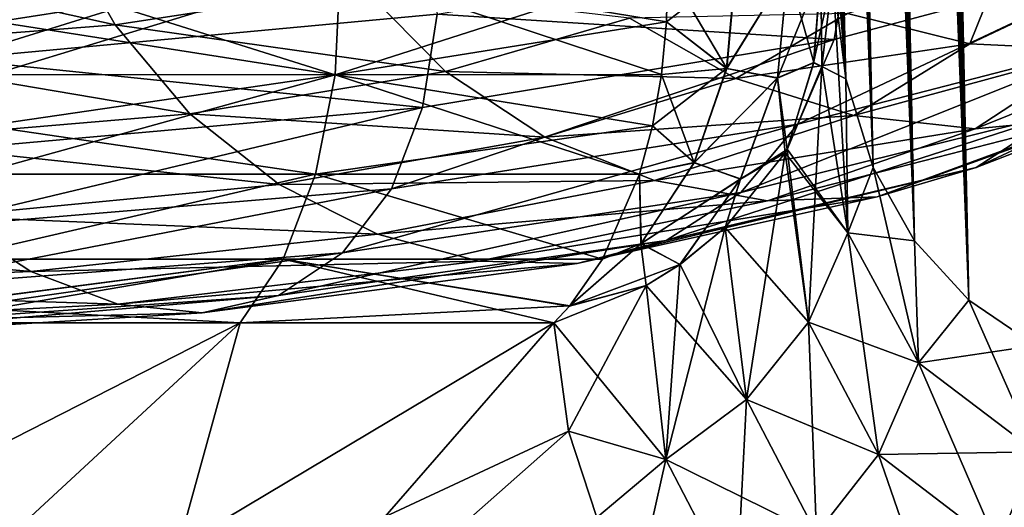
# Model space of a CAD drawing. Header units: metres. Extents: x -80 to 80, y -455 to 95.
# Tile 393 of 656: x 10.8 to 15.94, y -126.68 to -124.13. Entities that reach past the tile are written whole.
import ezdxf

# ---------------------------------------------------------------- set-up
doc = ezdxf.new("R2010")
doc.units = ezdxf.units.M
doc.layers.add('solid_501010_k_01_02', color=7, linetype='CONTINUOUS')

msp = doc.modelspace()

# ---------------------------------------------------------------- linework, layer by layer
at = {"layer": 'solid_501010_k_01_02'}
for points in [[(16.98963, -126.098785, 276.107574), (15.967918, -91.754051, 275.473877), (15.852737, -91.908371, 275.721191)], [(16.989529, -126.09877, 253.892212), (15.853196, -91.9077, 254.279831), (15.968407, -91.753403, 254.527145)], [(16.98963, -126.098785, 276.107574), (15.852737, -91.908371, 275.721191), (15.734756, -92.112068, 275.988495)], [(16.516302, -125.999146, 252.867722), (15.735222, -92.111176, 254.012589), (15.853196, -91.9077, 254.279831)], [(16.989529, -126.09877, 253.892212), (16.516302, -125.999146, 252.867722), (15.853196, -91.9077, 254.279831)], [(16.98963, -126.098785, 276.107574), (15.734756, -92.112068, 275.988495), (15.613559, -92.377159, 276.280121)], [(16.516302, -125.999146, 252.867722), (15.613951, -92.376167, 253.720871), (15.735222, -92.111176, 254.012589)], [(16.516348, -125.999161, 277.132172), (15.613559, -92.377159, 276.280121), (15.488935, -92.719345, 276.601105)], [(16.516302, -125.999146, 252.867722), (15.48922, -92.71846, 253.399643), (15.613951, -92.376167, 253.720871)], [(16.516348, -125.999161, 277.132172), (16.98963, -126.098785, 276.107574), (15.613559, -92.377159, 276.280121)], [(16.516348, -125.999161, 277.132172), (15.488935, -92.719345, 276.601105), (15.361223, -93.160194, 276.957062)], [(16.10437, -125.831924, 251.81134), (15.361366, -93.159622, 253.04335), (15.48922, -92.71846, 253.399643)], [(16.516302, -125.999146, 252.867722), (16.10437, -125.831924, 251.81134), (15.48922, -92.71846, 253.399643)], [(16.516348, -125.999161, 277.132172), (15.361223, -93.160194, 276.957062), (15.296601, -93.424896, 277.149628)], [(16.10437, -125.831924, 251.81134), (15.296672, -93.424629, 252.850601), (15.361366, -93.159622, 253.04335)], [(16.516348, -125.999161, 277.132172), (15.296601, -93.424896, 277.149628), (15.231833, -93.724052, 277.35257)], [(16.10437, -125.831924, 251.81134), (15.23184, -93.723999, 252.647461), (15.296672, -93.424629, 252.850601)], [(16.10437, -125.831924, 251.81134), (15.167321, -94.061356, 252.433853), (15.23184, -93.723999, 252.647461)], [(16.516348, -125.999161, 277.132172), (15.231833, -93.724052, 277.35257), (15.167328, -94.061356, 277.566132)], [(16.104378, -125.831924, 278.188629), (15.167328, -94.061356, 277.566132), (15.10352, -94.440178, 277.790497)], [(16.10437, -125.831924, 251.81134), (15.103535, -94.440117, 252.209549), (15.167321, -94.061356, 252.433853)], [(16.104378, -125.831924, 278.188629), (16.516348, -125.999161, 277.132172), (15.167328, -94.061356, 277.566132)], [(16.104378, -125.831924, 278.188629), (15.10352, -94.440178, 277.790497), (15.040889, -94.864288, 278.025848)], [(15.75559, -125.595337, 250.724228), (15.040908, -94.864159, 251.974228), (15.103535, -94.440117, 252.209549)], [(16.10437, -125.831924, 251.81134), (15.75559, -125.595337, 250.724228), (15.103535, -94.440117, 252.209549)], [(16.104378, -125.831924, 278.188629), (15.040889, -94.864288, 278.025848), (14.97996, -95.339294, 278.2724)], [(15.75559, -125.595337, 250.724228), (14.979994, -95.338982, 251.727737), (15.040908, -94.864159, 251.974228)], [(15.75559, -125.595337, 250.724228), (14.921338, -95.86937, 251.46991), (14.979994, -95.338982, 251.727737)], [(16.104378, -125.831924, 278.188629), (14.97996, -95.339294, 278.2724), (14.940557, -95.686577, 278.443085)], [(16.104378, -125.831924, 278.188629), (14.940557, -95.686577, 278.443085), (14.902303, -96.059784, 278.618896)], [(15.75559, -125.595337, 250.724228), (14.865513, -96.460167, 251.200623), (14.921338, -95.86937, 251.46991)], [(15.755582, -125.595329, 279.275818), (14.902303, -96.059784, 278.618896), (14.865417, -96.461212, 278.799835)], [(15.755582, -125.595329, 279.275818), (16.104378, -125.831924, 278.188629), (14.902303, -96.059784, 278.618896)], [(15.755582, -125.595329, 279.275818), (14.865417, -96.461212, 278.799835), (14.83008, -96.892357, 278.985931)], [(15.472297, -125.286964, 249.607697), (14.830193, -96.890953, 251.014679), (14.865513, -96.460167, 251.200623)], [(15.75559, -125.595337, 250.724228), (15.472297, -125.286964, 249.607697), (14.865513, -96.460167, 251.200623)], [(15.755582, -125.595329, 279.275818), (14.83008, -96.892357, 278.985931), (14.796505, -97.355286, 279.177124)], [(15.472297, -125.286964, 249.607697), (14.796632, -97.353439, 250.823608), (14.830193, -96.890953, 251.014679)], [(15.755582, -125.595329, 279.275818), (14.796505, -97.355286, 279.177124), (14.764911, -97.852371, 279.373474)], [(15.472297, -125.286964, 249.607697), (14.76505, -97.850006, 250.627441), (14.796632, -97.353439, 250.823608)], [(15.755582, -125.595329, 279.275818), (14.764911, -97.852371, 279.373474), (14.735506, -98.38533, 279.57486)], [(15.472297, -125.286964, 249.607697), (14.735657, -98.382339, 250.426224), (14.76505, -97.850006, 250.627441)], [(15.755582, -125.595329, 279.275818), (14.735506, -98.38533, 279.57486), (14.708561, -98.957596, 279.781281)], [(15.472297, -125.286964, 249.607697), (14.70872, -98.953857, 250.220047), (14.735657, -98.382339, 250.426224)], [(15.472289, -125.286957, 280.392334), (14.708561, -98.957596, 279.781281), (14.684273, -99.570488, 279.992584)], [(15.472297, -125.286964, 249.607697), (14.684437, -99.565895, 250.008957), (14.70872, -98.953857, 250.220047)], [(15.472289, -125.286957, 280.392334), (15.755582, -125.595329, 279.275818), (14.708561, -98.957596, 279.781281)], [(15.472289, -125.286957, 280.392334), (14.684273, -99.570488, 279.992584), (14.668023, -100.060135, 280.154114)], [(15.257281, -124.903725, 248.463303), (14.668184, -100.054878, 249.84758), (14.684437, -99.565895, 250.008957)], [(15.472297, -125.286964, 249.607697), (15.257281, -124.903725, 248.463303), (14.684437, -99.565895, 250.008957)], [(15.472289, -125.286957, 280.392334), (14.668023, -100.060135, 280.154114), (14.653474, -100.574478, 280.318359)], [(15.257281, -124.903725, 248.463303), (14.653626, -100.568542, 249.683502), (14.668184, -100.054878, 249.84758)], [(15.472289, -125.286957, 280.392334), (14.653474, -100.574478, 280.318359), (14.640862, -101.11747, 280.484955)], [(15.257281, -124.903725, 248.463303), (14.641005, -101.11071, 249.517075), (14.653626, -100.568542, 249.683502)], [(15.472289, -125.286957, 280.392334), (14.640862, -101.11747, 280.484955), (14.630261, -101.689819, 280.653961)], [(15.257281, -124.903725, 248.463303), (14.63039, -101.681931, 249.348343), (14.641005, -101.11071, 249.517075)], [(15.472289, -125.286957, 280.392334), (14.630261, -101.689819, 280.653961), (14.62325, -102.168571, 280.790833)], [(15.257281, -124.903725, 248.463303), (14.623363, -102.159645, 249.21167), (14.63039, -101.681931, 249.348343)], [(15.472289, -125.286957, 280.392334), (14.62325, -102.168571, 280.790833), (14.617708, -102.668633, 280.928925)], [(15.257281, -124.903725, 248.463303), (14.617803, -102.658737, 249.073776), (14.623363, -102.159645, 249.21167)], [(15.472289, -125.286957, 280.392334), (14.617708, -102.668633, 280.928925), (14.613702, -103.191467, 281.068207)], [(15.257281, -124.903725, 248.463303), (14.613769, -103.180763, 248.934616), (14.617803, -102.658737, 249.073776)], [(15.257281, -124.903725, 248.463303), (14.611195, -103.724228, 248.793945), (14.613769, -103.180763, 248.934616)], [(15.257277, -124.903709, 281.536713), (14.613702, -103.191467, 281.068207), (14.611159, -103.735687, 281.208954)], [(15.257277, -124.903709, 281.536713), (15.472289, -125.286957, 280.392334), (14.613702, -103.191467, 281.068207)], [(15.257277, -124.903709, 281.536713), (14.611159, -103.735687, 281.208954), (14.610237, -104.3022, 281.350403)], [(15.113779, -124.441849, 247.292969), (14.610238, -104.290154, 248.652542), (14.611195, -103.724228, 248.793945)], [(15.257281, -124.903725, 248.463303), (15.113779, -124.441849, 247.292969), (14.611195, -103.724228, 248.793945)], [(15.257277, -124.903709, 281.536713), (14.610237, -104.3022, 281.350403), (14.610815, -104.792107, 281.46817)], [(15.113779, -124.441849, 247.292969), (14.610787, -104.7798, 248.53476), (14.610238, -104.290154, 248.652542)], [(15.113779, -124.441849, 247.292969), (14.61252, -105.286835, 248.416489), (14.610787, -104.7798, 248.53476)], [(15.257277, -124.903709, 281.536713), (14.610815, -104.792107, 281.46817), (14.612574, -105.299118, 281.586365)], [(15.113779, -124.441849, 247.292969), (14.615418, -105.810478, 248.297775), (14.61252, -105.286835, 248.416489)], [(15.257277, -124.903709, 281.536713), (14.612574, -105.299118, 281.586365), (14.615498, -105.822517, 281.704926)], [(15.113779, -124.441849, 247.292969), (14.619538, -106.349159, 248.179596), (14.615418, -105.810478, 248.297775)], [(15.257277, -124.903709, 281.536713), (14.615498, -105.822517, 281.704926), (14.61964, -106.360847, 281.822906)], [(15.113779, -124.441849, 247.292969), (14.624912, -106.901291, 248.062927), (14.619538, -106.349159, 248.179596)], [(15.257277, -124.903709, 281.536713), (14.61964, -106.360847, 281.822906), (14.625033, -106.912643, 281.939423)], [(15.113779, -124.441849, 247.292969), (14.631512, -107.46727, 247.947662), (14.624912, -106.901291, 248.062927)], [(15.257277, -124.903709, 281.536713), (14.625033, -106.912643, 281.939423), (14.63165, -107.478302, 282.054565)], [(15.113779, -124.441849, 247.292969), (14.639284, -108.048004, 247.833237), (14.631512, -107.46727, 247.947662)], [(15.257277, -124.903709, 281.536713), (14.63165, -107.478302, 282.054565), (14.639436, -108.05867, 282.168823)], [(15.113779, -124.441849, 247.292969), (14.648221, -108.641724, 247.720474), (14.639284, -108.048004, 247.833237)], [(15.257277, -124.903709, 281.536713), (14.639436, -108.05867, 282.168823), (14.648384, -108.652008, 282.281433)], [(15.113779, -124.441849, 247.292969), (14.658298, -109.246628, 247.610199), (14.648221, -108.641724, 247.720474)], [(15.257277, -124.903709, 281.536713), (14.648384, -108.652008, 282.281433), (14.658471, -109.256546, 282.391571)], [(15.113779, -124.441849, 247.292969), (14.669471, -109.86219, 247.50264), (14.658298, -109.246628, 247.610199)], [(15.113777, -124.441833, 282.707062), (14.658471, -109.256546, 282.391571), (14.669652, -109.871803, 282.499023)], [(15.113777, -124.441833, 282.707062), (15.257277, -124.903709, 281.536713), (14.658471, -109.256546, 282.391571)], [(15.113779, -124.441849, 247.292969), (15.04544, -123.896843, 246.098984), (14.669471, -109.86219, 247.50264)], [(15.113777, -124.441833, 282.707062), (14.669652, -109.871803, 282.499023), (14.681879, -110.499184, 282.60437)], [(15.113777, -124.441833, 282.707062), (14.681879, -110.499184, 282.60437), (14.695115, -111.137573, 282.707184)], [(15.113777, -124.441833, 282.707062), (14.695115, -111.137573, 282.707184), (14.707227, -111.692612, 282.792786)], [(15.113777, -124.441833, 282.707062), (14.707227, -111.692612, 282.792786), (14.720012, -112.254295, 282.875824)], [(15.113777, -124.441833, 282.707062), (14.720012, -112.254295, 282.875824), (14.733452, -112.823898, 282.956726)], [(15.113777, -124.441833, 282.707062), (14.733452, -112.823898, 282.956726), (14.747511, -113.40094, 283.035339)], [(15.113777, -124.441833, 282.707062), (14.747511, -113.40094, 283.035339), (14.762144, -113.984383, 283.11142)], [(15.113777, -124.441833, 282.707062), (14.762144, -113.984383, 283.11142), (14.777302, -114.573204, 283.18457)], [(15.113777, -124.441833, 282.707062), (14.777302, -114.573204, 283.18457), (14.792942, -115.166847, 283.254669)], [(15.113777, -124.441833, 282.707062), (14.792942, -115.166847, 283.254669), (14.809068, -115.766808, 283.322052)], [(15.113777, -124.441833, 282.707062), (14.809068, -115.766808, 283.322052), (14.825633, -116.372375, 283.386597)], [(15.113777, -124.441833, 282.707062), (14.825633, -116.372375, 283.386597), (14.842587, -116.982506, 283.448059)], [(15.113777, -124.441833, 282.707062), (14.842587, -116.982506, 283.448059), (14.859877, -117.59613, 283.506226)], [(15.113777, -124.441833, 282.707062), (14.859877, -117.59613, 283.506226), (14.877467, -118.21299, 283.560974)], [(15.113777, -124.441833, 282.707062), (14.877467, -118.21299, 283.560974), (14.89537, -118.834404, 283.612579)], [(15.113777, -124.441833, 282.707062), (14.89537, -118.834404, 283.612579), (14.91354, -119.459564, 283.66095)], [(15.113777, -124.441833, 282.707062), (14.91354, -119.459564, 283.66095), (14.929621, -120.008911, 283.70047)], [(15.113777, -124.441833, 282.707062), (14.929621, -120.008911, 283.70047), (14.945839, -120.559761, 283.737274)], [(15.113777, -124.441833, 282.707062), (14.945839, -120.559761, 283.737274), (14.96217, -121.111664, 283.771271)], [(15.113777, -124.441833, 282.707062), (14.96217, -121.111664, 283.771271), (14.978618, -121.665199, 283.802582)], [(15.113777, -124.441833, 282.707062), (14.978618, -121.665199, 283.802582), (14.995177, -122.22049, 283.831207)], [(15.113777, -124.441833, 282.707062), (14.995177, -122.22049, 283.831207), (15.011838, -122.777519, 283.857147)], [(15.113777, -124.441833, 282.707062), (15.011838, -122.777519, 283.857147), (15.028594, -123.336311, 283.880432)], [(15.113777, -124.441833, 282.707062), (15.028594, -123.336311, 283.880432), (15.04544, -123.896843, 283.901031)], [(10.384561, -123.808372, 1113.246704), (12.904208, -123.573044, 1115.281372), (10.45209, -124.338379, 1113.395508)], [(12.904208, -123.573044, 1115.281372), (12.981009, -124.104416, 1115.442871), (10.45209, -124.338379, 1113.395508)], [(11.300202, -124.160309, 1121.116577), (11.001236, -123.63607, 1121.160889), (9.431281, -123.746735, 1119.343262)], [(11.300202, -124.160309, 1121.116577), (12.589989, -123.960587, 1123.210571), (11.001236, -123.63607, 1121.160889)], [(12.981009, -124.104416, 1115.442871), (15.138708, -123.736511, 1117.869629), (15.053718, -124.236046, 1118.088867)], [(15.138708, -123.736511, 1117.869629), (16.771923, -123.777534, 1120.809082), (15.053718, -124.236046, 1118.088867)], [(9.687583, -124.283905, 1119.254761), (11.300202, -124.160309, 1121.116577), (9.431281, -123.746735, 1119.343262)], [(16.771923, -123.777534, 1120.809082), (16.560328, -124.238777, 1121.102173), (14.863799, -124.677231, 1118.412476)], [(15.053718, -124.236046, 1118.088867), (16.771923, -123.777534, 1120.809082), (14.863799, -124.677231, 1118.412476)], [(10.662321, -124.419449, 287.497955), (12.44829, -124.419724, 286.561066), (12.474264, -123.864563, 286.606049)], [(10.681751, -124.143768, 287.53894), (10.662321, -124.419449, 287.497955), (12.474264, -123.864563, 286.606049)], [(12.44829, -124.419724, 243.438934), (10.681751, -124.143768, 242.461044), (10.68349, -123.864563, 242.454666)], [(10.681751, -124.143768, 287.53894), (12.474264, -123.864563, 286.606049), (10.683491, -123.864563, 287.545319)], [(12.44829, -124.419724, 243.438934), (10.68349, -123.864563, 242.454666), (12.474264, -123.864563, 243.393936)], [(14.152637, -124.419449, 244.517181), (12.44829, -124.419724, 243.438934), (12.474264, -123.864563, 243.393936)], [(12.44829, -124.419724, 286.561066), (14.183041, -123.864563, 285.524872), (12.474264, -123.864563, 286.606049)], [(12.44829, -124.419724, 286.561066), (14.178429, -124.143768, 285.520142), (14.183041, -123.864563, 285.524872)], [(14.178427, -124.143768, 244.479858), (12.474264, -123.864563, 243.393936), (14.183065, -123.864563, 244.475143)], [(14.178427, -124.143768, 244.479858), (14.152637, -124.419449, 244.517181), (12.474264, -123.864563, 243.393936)], [(14.492227, -124.388176, 244.804993), (14.178427, -124.143768, 244.479858), (14.183065, -123.864563, 244.475143)], [(14.178429, -124.143768, 285.520142), (14.538637, -123.865143, 285.210327), (14.183041, -123.864563, 285.524872)], [(14.178429, -124.143768, 285.520142), (14.491715, -124.387558, 285.19577), (14.538637, -123.865143, 285.210327)], [(14.492227, -124.388176, 244.804993), (14.183065, -123.864563, 244.475143), (14.539271, -123.86515, 244.79039)], [(14.491715, -124.387558, 285.19577), (14.811368, -123.870995, 284.818634), (14.538637, -123.865143, 285.210327)], [(14.756849, -124.437073, 284.800903), (14.811368, -123.870995, 284.818634), (14.491715, -124.387558, 285.19577)], [(14.492227, -124.388176, 244.804993), (14.539271, -123.86515, 244.79039), (14.811816, -123.87101, 245.182205)], [(14.492227, -124.388176, 244.804993), (14.811816, -123.87101, 245.182205), (14.757401, -124.43663, 245.199875)], [(14.756849, -124.437073, 284.800903), (14.983572, -123.881775, 284.373596), (14.811368, -123.870995, 284.818634)], [(14.946127, -124.357117, 284.363159), (14.983572, -123.881775, 284.373596), (14.756849, -124.437073, 284.800903)], [(14.757401, -124.43663, 245.199875), (14.811816, -123.87101, 245.182205), (14.94651, -124.356331, 245.637726)], [(14.94651, -124.356331, 245.637726), (14.811816, -123.87101, 245.182205), (14.983808, -123.881798, 245.627335)], [(14.946127, -124.357117, 284.363159), (15.04544, -123.896843, 283.901031), (14.983572, -123.881775, 284.373596)], [(14.988729, -124.376045, 245.889053), (14.94651, -124.356331, 245.637726), (14.983808, -123.881798, 245.627335)], [(14.988729, -124.376045, 245.889053), (14.983808, -123.881798, 245.627335), (15.04544, -123.896843, 246.098984)], [(15.760905, -124.259117, 1127.925781), (15.914368, -123.87854, 1130.650879), (15.12219, -124.100693, 1127.965088)], [(16.579409, -123.871544, 1130.668091), (15.914368, -123.87854, 1130.650879), (15.760905, -124.259117, 1127.925781)], [(16.419533, -124.290527, 1127.837158), (16.579409, -123.871544, 1130.668091), (15.760905, -124.259117, 1127.925781)], [(14.946127, -124.357117, 284.363159), (14.988729, -124.376045, 284.110931), (15.04544, -123.896843, 283.901031)], [(14.988729, -124.376045, 245.889053), (15.04544, -123.896843, 246.098984), (15.113779, -124.441849, 247.292969)], [(14.988729, -124.376045, 284.110931), (15.125011, -125.244904, 282.109772), (15.04544, -123.896843, 283.901031)], [(15.125011, -125.244904, 282.109772), (15.113777, -124.441833, 282.707062), (15.04544, -123.896843, 283.901031)], [(13.025122, -124.402245, 1123.133301), (12.589989, -123.960587, 1123.210571), (11.300202, -124.160309, 1121.116577)], [(13.025122, -124.402245, 1123.133301), (13.984427, -124.125534, 1125.479248), (12.589989, -123.960587, 1123.210571)], [(10.45209, -124.338379, 1113.395508), (12.981009, -124.104416, 1115.442871), (12.905444, -124.591301, 1115.677979)], [(12.44829, -124.419724, 243.438934), (10.662319, -124.419456, 242.502045), (10.681751, -124.143768, 242.461044)], [(12.44829, -124.419724, 286.561066), (14.152639, -124.419456, 285.482819), (14.178429, -124.143768, 285.520142)], [(12.981009, -124.104416, 1115.442871), (15.053718, -124.236046, 1118.088867), (12.905444, -124.591301, 1115.677979)], [(14.540836, -124.439026, 1125.403931), (13.984427, -124.125534, 1125.479248), (13.025122, -124.402245, 1123.133301)], [(14.540836, -124.439026, 1125.403931), (15.12219, -124.100693, 1127.965088), (13.984427, -124.125534, 1125.479248)], [(14.492227, -124.388176, 244.804993), (14.152637, -124.419449, 244.517181), (14.178427, -124.143768, 244.479858)], [(14.178429, -124.143768, 285.520142), (14.152639, -124.419456, 285.482819), (14.491715, -124.387558, 285.19577)], [(15.760905, -124.259117, 1127.925781), (15.12219, -124.100693, 1127.965088), (14.540836, -124.439026, 1125.403931)], [(17.423691, -124.139778, 1124.304443), (16.957609, -124.453529, 1124.580566), (15.794349, -124.903275, 1121.778198)], [(16.228458, -124.622414, 1121.431519), (17.423691, -124.139778, 1124.304443), (15.794349, -124.903275, 1121.778198)], [(11.690759, -124.623077, 1120.973389), (11.300202, -124.160309, 1121.116577), (9.687583, -124.283905, 1119.254761)], [(11.690759, -124.623077, 1120.973389), (13.025122, -124.402245, 1123.133301), (11.300202, -124.160309, 1121.116577)], [(17.057804, -124.193153, 1127.704834), (16.419533, -124.290527, 1127.837158), (15.788304, -124.702141, 1125.072998)], [(16.402039, -124.643654, 1124.841187), (17.057804, -124.193153, 1127.704834), (15.788304, -124.702141, 1125.072998)], [(15.053718, -124.236046, 1118.088867), (14.863799, -124.677231, 1118.412476), (12.742628, -125.014595, 1116.028442)], [(12.905444, -124.591301, 1115.677979), (15.053718, -124.236046, 1118.088867), (12.742628, -125.014595, 1116.028442)], [(16.560328, -124.238777, 1121.102173), (16.228458, -124.622414, 1121.431519), (14.565928, -125.034798, 1118.790527)], [(14.863799, -124.677231, 1118.412476), (16.560328, -124.238777, 1121.102173), (14.565928, -125.034798, 1118.790527)], [(10.022404, -124.765602, 1119.053955), (11.690759, -124.623077, 1120.973389), (9.687583, -124.283905, 1119.254761)], [(15.154997, -124.632629, 1125.264526), (15.760905, -124.259117, 1127.925781), (14.540836, -124.439026, 1125.403931)], [(16.419533, -124.290527, 1127.837158), (15.760905, -124.259117, 1127.925781), (15.154997, -124.632629, 1125.264526)], [(15.788304, -124.702141, 1125.072998), (16.419533, -124.290527, 1127.837158), (15.154997, -124.632629, 1125.264526)], [(10.45209, -124.338379, 1113.395508), (12.905444, -124.591301, 1115.677979), (10.385555, -124.814751, 1113.641846)], [(13.543362, -124.744774, 1122.972168), (13.025122, -124.402245, 1123.133301), (11.690759, -124.623077, 1120.973389)], [(13.543362, -124.744774, 1122.972168), (14.540836, -124.439026, 1125.403931), (13.025122, -124.402245, 1123.133301)], [(14.105227, -124.686279, 285.414185), (14.323148, -124.877998, 285.115936), (14.491715, -124.387558, 285.19577)], [(14.152639, -124.419456, 285.482819), (14.105227, -124.686279, 285.414185), (14.491715, -124.387558, 285.19577)], [(14.323272, -124.87912, 244.885025), (14.152637, -124.419449, 244.517181), (14.492227, -124.388176, 244.804993)], [(14.756849, -124.437073, 284.800903), (14.491715, -124.387558, 285.19577), (14.323148, -124.877998, 285.115936)], [(14.323272, -124.87912, 244.885025), (14.492227, -124.388176, 244.804993), (14.757401, -124.43663, 245.199875)], [(14.946127, -124.357117, 284.363159), (14.756849, -124.437073, 284.800903), (14.807505, -124.809494, 284.297821)], [(14.757401, -124.43663, 245.199875), (14.94651, -124.356331, 245.637726), (14.808364, -124.808022, 245.70282)], [(14.946127, -124.357117, 284.363159), (14.807505, -124.809494, 284.297821), (14.988729, -124.376045, 284.110931)], [(14.807505, -124.809494, 284.297821), (14.919145, -125.710556, 282.244934), (14.988729, -124.376045, 284.110931)], [(14.988729, -124.376045, 245.889053), (14.808364, -124.808022, 245.70282), (14.94651, -124.356331, 245.637726)], [(15.12501, -125.244904, 247.890213), (14.808364, -124.808022, 245.70282), (14.988729, -124.376045, 245.889053)], [(14.919145, -125.710556, 282.244934), (15.125011, -125.244904, 282.109772), (14.988729, -124.376045, 284.110931)], [(15.12501, -125.244904, 247.890213), (14.988729, -124.376045, 245.889053), (15.113779, -124.441849, 247.292969)], [(10.575298, -124.938866, 287.314331), (12.346694, -124.938965, 286.385101), (12.44829, -124.419724, 286.561066)], [(10.626601, -124.686279, 287.422577), (10.575298, -124.938866, 287.314331), (12.44829, -124.419724, 286.561066)], [(12.44829, -124.419724, 243.438934), (10.626599, -124.686279, 242.577423), (10.662319, -124.419456, 242.502045)], [(12.346694, -124.938965, 243.614899), (10.626599, -124.686279, 242.577423), (12.44829, -124.419724, 243.438934)], [(10.662321, -124.419449, 287.497955), (10.626601, -124.686279, 287.422577), (12.44829, -124.419724, 286.561066)], [(14.037127, -124.938866, 244.684357), (12.346694, -124.938965, 243.614899), (12.44829, -124.419724, 243.438934)], [(12.346694, -124.938965, 286.385101), (14.105227, -124.686279, 285.414185), (12.44829, -124.419724, 286.561066)], [(14.152637, -124.419449, 244.517181), (14.105225, -124.686279, 244.5858), (12.44829, -124.419724, 243.438934)], [(12.44829, -124.419724, 286.561066), (14.105227, -124.686279, 285.414185), (14.152639, -124.419456, 285.482819)], [(14.105225, -124.686279, 244.5858), (14.037127, -124.938866, 244.684357), (12.44829, -124.419724, 243.438934)], [(15.154997, -124.632629, 1125.264526), (14.540836, -124.439026, 1125.403931), (13.543362, -124.744774, 1122.972168)], [(14.323272, -124.87912, 244.885025), (14.105225, -124.686279, 244.5858), (14.152637, -124.419449, 244.517181)], [(14.563882, -124.964348, 284.708862), (14.756849, -124.437073, 284.800903), (14.323148, -124.877998, 285.115936)], [(14.323272, -124.87912, 244.885025), (14.757401, -124.43663, 245.199875), (14.564759, -124.963539, 245.291779)], [(14.563882, -124.964348, 284.708862), (14.807505, -124.809494, 284.297821), (14.756849, -124.437073, 284.800903)], [(14.7973, -124.826729, 245.694824), (14.564759, -124.963539, 245.291779), (14.757401, -124.43663, 245.199875)], [(14.7973, -124.826729, 245.694824), (14.757401, -124.43663, 245.199875), (14.808364, -124.808022, 245.70282)], [(15.125011, -125.244904, 282.109772), (15.257277, -124.903709, 281.536713), (15.113777, -124.441833, 282.707062)], [(15.12501, -125.244904, 247.890213), (15.113779, -124.441849, 247.292969), (15.257281, -124.903725, 248.463303)], [(16.957609, -124.453529, 1124.580566), (16.402039, -124.643654, 1124.841187), (15.27689, -125.057327, 1122.123535)], [(15.794349, -124.903275, 1121.778198), (16.957609, -124.453529, 1124.580566), (15.27689, -125.057327, 1122.123535)], [(12.905444, -124.591301, 1115.677979), (12.742628, -125.014595, 1116.028442), (10.254531, -125.222862, 1114.014648)], [(10.385555, -124.814751, 1113.641846), (12.905444, -124.591301, 1115.677979), (10.254531, -125.222862, 1114.014648)], [(12.155908, -124.992661, 1120.734009), (11.690759, -124.623077, 1120.973389), (10.022404, -124.765602, 1119.053955)], [(12.155908, -124.992661, 1120.734009), (13.543362, -124.744774, 1122.972168), (11.690759, -124.623077, 1120.973389)], [(14.115392, -124.972252, 1122.738281), (15.154997, -124.632629, 1125.264526), (13.543362, -124.744774, 1122.972168)], [(15.788304, -124.702141, 1125.072998), (15.154997, -124.632629, 1125.264526), (14.115392, -124.972252, 1122.738281)], [(16.228458, -124.622414, 1121.431519), (15.794349, -124.903275, 1121.778198), (14.176291, -125.285126, 1119.201782)], [(14.565928, -125.034798, 1118.790527), (16.228458, -124.622414, 1121.431519), (14.176291, -125.285126, 1119.201782)], [(16.402039, -124.643654, 1124.841187), (15.788304, -124.702141, 1125.072998), (14.705256, -125.078423, 1122.449341)], [(15.27689, -125.057327, 1122.123535), (16.402039, -124.643654, 1124.841187), (14.705256, -125.078423, 1122.449341)], [(12.346694, -124.938965, 243.614899), (10.575299, -124.938858, 242.685669), (10.626599, -124.686279, 242.577423)], [(12.346694, -124.938965, 286.385101), (14.037128, -124.938866, 285.315643), (14.105227, -124.686279, 285.414185)], [(14.863799, -124.677231, 1118.412476), (14.565928, -125.034798, 1118.790527), (12.487267, -125.348877, 1116.449463)], [(12.742628, -125.014595, 1116.028442), (14.863799, -124.677231, 1118.412476), (12.487267, -125.348877, 1116.449463)], [(14.323272, -124.87912, 244.885025), (14.037127, -124.938866, 244.684357), (14.105225, -124.686279, 244.5858)], [(14.105227, -124.686279, 285.414185), (14.037128, -124.938866, 285.315643), (14.323148, -124.877998, 285.115936)], [(14.705256, -125.078423, 1122.449341), (15.788304, -124.702141, 1125.072998), (14.115392, -124.972252, 1122.738281)], [(10.421173, -125.159447, 1118.745972), (12.155908, -124.992661, 1120.734009), (10.022404, -124.765602, 1119.053955)], [(14.115392, -124.972252, 1122.738281), (13.543362, -124.744774, 1122.972168), (12.155908, -124.992661, 1120.734009)], [(14.563882, -124.964348, 284.708862), (14.7973, -124.826729, 284.305176), (14.807505, -124.809494, 284.297821)], [(15.12501, -125.244904, 247.890213), (14.7973, -124.826729, 245.694824), (14.808364, -124.808022, 245.70282)], [(14.807505, -124.809494, 284.297821), (14.7973, -124.826729, 284.305176), (14.919145, -125.710556, 282.244934)], [(14.7973, -124.826729, 245.694824), (14.48442, -125.217094, 245.529938), (14.564759, -124.963539, 245.291779)], [(14.919143, -125.710556, 247.755066), (14.48442, -125.217094, 245.529938), (14.7973, -124.826729, 245.694824)], [(14.484421, -125.217094, 284.470062), (14.594958, -126.114021, 282.342896), (14.7973, -124.826729, 284.305176)], [(14.563882, -124.964348, 284.708862), (14.484421, -125.217094, 284.470062), (14.7973, -124.826729, 284.305176)], [(14.594958, -126.114021, 282.342896), (14.919145, -125.710556, 282.244934), (14.7973, -124.826729, 284.305176)], [(14.919143, -125.710556, 247.755066), (14.7973, -124.826729, 245.694824), (15.12501, -125.244904, 247.890213)], [(15.794349, -124.903275, 1121.778198), (15.27689, -125.057327, 1122.123535), (13.711843, -125.405655, 1119.624512)], [(14.176291, -125.285126, 1119.201782), (15.794349, -124.903275, 1121.778198), (13.711843, -125.405655, 1119.624512)], [(14.044756, -125.302101, 245.024628), (14.037127, -124.938866, 244.684357), (14.323272, -124.87912, 244.885025)], [(14.037128, -124.938866, 285.315643), (14.045229, -125.300713, 284.976654), (14.323148, -124.877998, 285.115936)], [(14.044756, -125.302101, 245.024628), (14.323272, -124.87912, 244.885025), (14.564759, -124.963539, 245.291779)], [(14.563882, -124.964348, 284.708862), (14.323148, -124.877998, 285.115936), (14.045229, -125.300713, 284.976654)], [(15.12501, -125.244904, 247.890213), (15.257281, -124.903725, 248.463303), (15.472297, -125.286964, 249.607697)], [(15.125011, -125.244904, 282.109772), (15.493572, -125.922592, 280.069702), (15.257277, -124.903709, 281.536713)], [(15.493572, -125.922592, 280.069702), (15.472289, -125.286957, 280.392334), (15.257277, -124.903709, 281.536713)], [(10.575298, -124.938866, 287.314331), (10.430264, -125.381889, 287.008301), (12.346694, -124.938965, 286.385101)], [(10.430264, -125.381889, 287.008301), (12.177373, -125.381935, 286.091827), (12.346694, -124.938965, 286.385101)], [(12.346694, -124.938965, 243.614899), (10.43027, -125.381889, 242.991699), (10.575299, -124.938858, 242.685669)], [(12.177373, -125.381935, 243.908173), (10.43027, -125.381889, 242.991699), (12.346694, -124.938965, 243.614899)], [(12.669336, -125.251678, 1120.413818), (14.115392, -124.972252, 1122.738281), (12.155908, -124.992661, 1120.734009)], [(13.844616, -125.381889, 244.962982), (12.177373, -125.381935, 243.908173), (12.346694, -124.938965, 243.614899)], [(12.177373, -125.381935, 286.091827), (13.844612, -125.381889, 285.037018), (12.346694, -124.938965, 286.385101)], [(14.037127, -124.938866, 244.684357), (13.844616, -125.381889, 244.962982), (12.346694, -124.938965, 243.614899)], [(12.346694, -124.938965, 286.385101), (13.844612, -125.381889, 285.037018), (14.037128, -124.938866, 285.315643)], [(14.705256, -125.078423, 1122.449341), (14.115392, -124.972252, 1122.738281), (12.669336, -125.251678, 1120.413818)], [(14.037128, -124.938866, 285.315643), (13.844612, -125.381889, 285.037018), (14.045229, -125.300713, 284.976654)], [(14.044756, -125.302101, 245.024628), (13.844616, -125.381889, 244.962982), (14.037127, -124.938866, 244.684357)], [(14.044756, -125.302101, 245.024628), (14.564759, -124.963539, 245.291779), (14.249414, -125.409286, 245.450638)], [(14.563882, -124.964348, 284.708862), (14.045229, -125.300713, 284.976654), (14.248049, -125.41024, 284.549744)], [(14.563882, -124.964348, 284.708862), (14.248049, -125.41024, 284.549744), (14.484421, -125.217094, 284.470062)], [(14.48442, -125.217094, 245.529938), (14.249414, -125.409286, 245.450638), (14.564759, -124.963539, 245.291779)], [(12.742628, -125.014595, 1116.028442), (12.487267, -125.348877, 1116.449463), (10.04903, -125.537361, 1114.471436)], [(10.254531, -125.222862, 1114.014648), (12.742628, -125.014595, 1116.028442), (10.04903, -125.537361, 1114.471436)], [(12.669336, -125.251678, 1120.413818), (12.155908, -124.992661, 1120.734009), (10.421173, -125.159447, 1118.745972)], [(14.565928, -125.034798, 1118.790527), (14.176291, -125.285126, 1119.201782), (12.153234, -125.571899, 1116.917236)], [(12.487267, -125.348877, 1116.449463), (14.565928, -125.034798, 1118.790527), (12.153234, -125.571899, 1116.917236)], [(15.27689, -125.057327, 1122.123535), (14.705256, -125.078423, 1122.449341), (13.198771, -125.39196, 1120.036133)], [(13.711843, -125.405655, 1119.624512), (15.27689, -125.057327, 1122.123535), (13.198771, -125.39196, 1120.036133)], [(13.198771, -125.39196, 1120.036133), (14.705256, -125.078423, 1122.449341), (12.669336, -125.251678, 1120.413818)], [(10.861331, -125.446739, 1118.35022), (10.421173, -125.159447, 1118.745972), (8.386357, -125.222542, 1117.061157)], [(10.861331, -125.446739, 1118.35022), (12.669336, -125.251678, 1120.413818), (10.421173, -125.159447, 1118.745972)], [(8.740572, -125.53392, 1116.602661), (10.861331, -125.446739, 1118.35022), (8.386357, -125.222542, 1117.061157)], [(14.174942, -126.427307, 282.396912), (14.594958, -126.114021, 282.342896), (14.484421, -125.217094, 284.470062)], [(14.248049, -125.41024, 284.549744), (14.174942, -126.427307, 282.396912), (14.484421, -125.217094, 284.470062)], [(14.594956, -126.114021, 247.657089), (14.249414, -125.409286, 245.450638), (14.48442, -125.217094, 245.529938)], [(14.594956, -126.114021, 247.657089), (14.48442, -125.217094, 245.529938), (14.919143, -125.710556, 247.755066)], [(13.198771, -125.39196, 1120.036133), (12.669336, -125.251678, 1120.413818), (10.861331, -125.446739, 1118.35022)], [(14.919143, -125.710556, 247.755066), (15.12501, -125.244904, 247.890213), (15.493565, -125.922585, 249.930283)], [(14.919145, -125.710556, 282.244934), (15.284369, -126.40081, 280.140533), (15.125011, -125.244904, 282.109772)], [(15.493565, -125.922585, 249.930283), (15.12501, -125.244904, 247.890213), (15.472297, -125.286964, 249.607697)], [(15.284369, -126.40081, 280.140533), (15.493572, -125.922592, 280.069702), (15.125011, -125.244904, 282.109772)], [(14.176291, -125.285126, 1119.201782), (13.711843, -125.405655, 1119.624512), (11.755066, -125.662422, 1117.407837)], [(12.153234, -125.571899, 1116.917236), (14.176291, -125.285126, 1119.201782), (11.755066, -125.662422, 1117.407837)], [(14.044756, -125.302101, 245.024628), (13.672567, -125.627014, 245.211975), (13.844616, -125.381889, 244.962982)], [(14.071783, -125.520119, 245.405869), (13.672567, -125.627014, 245.211975), (14.044756, -125.302101, 245.024628)], [(13.673729, -125.625671, 284.789703), (14.248049, -125.41024, 284.549744), (14.045229, -125.300713, 284.976654)], [(13.844612, -125.381889, 285.037018), (13.673729, -125.625671, 284.789703), (14.045229, -125.300713, 284.976654)], [(14.071783, -125.520119, 245.405869), (14.044756, -125.302101, 245.024628), (14.249414, -125.409286, 245.450638)], [(15.493572, -125.922592, 280.069702), (15.755582, -125.595329, 279.275818), (15.472289, -125.286957, 280.392334)], [(15.493565, -125.922585, 249.930283), (15.472297, -125.286964, 249.607697), (15.75559, -125.595337, 250.724228)], [(12.487267, -125.348877, 1116.449463), (12.153234, -125.571899, 1116.917236), (9.78022, -125.73716, 1114.986328)], [(10.04903, -125.537361, 1114.471436), (12.487267, -125.348877, 1116.449463), (9.78022, -125.73716, 1114.986328)], [(12.177373, -125.381935, 286.091827), (10.238478, -125.714195, 286.603638), (11.953486, -125.714195, 285.704041)], [(10.300647, -125.627014, 286.734802), (10.238478, -125.714195, 286.603638), (12.177373, -125.381935, 286.091827)], [(10.430264, -125.381889, 287.008301), (10.300647, -125.627014, 286.734802), (12.177373, -125.381935, 286.091827)], [(12.177373, -125.381935, 243.908173), (10.301515, -125.625664, 243.263351), (10.43027, -125.381889, 242.991699)], [(12.177373, -125.381935, 243.908173), (11.953486, -125.714195, 244.295959), (10.301515, -125.625664, 243.263351)], [(12.177373, -125.381935, 243.908173), (13.590055, -125.714195, 245.331406), (11.953486, -125.714195, 244.295959)], [(12.177373, -125.381935, 286.091827), (11.953486, -125.714195, 285.704041), (13.673729, -125.625671, 284.789703)], [(13.844616, -125.381889, 244.962982), (13.672567, -125.627014, 245.211975), (12.177373, -125.381935, 243.908173)], [(12.177373, -125.381935, 286.091827), (13.673729, -125.625671, 284.789703), (13.844612, -125.381889, 285.037018)], [(13.672567, -125.627014, 245.211975), (13.590055, -125.714195, 245.331406), (12.177373, -125.381935, 243.908173)], [(11.315212, -125.617584, 1117.894775), (13.198771, -125.39196, 1120.036133), (10.861331, -125.446739, 1118.35022)], [(13.711843, -125.405655, 1119.624512), (13.198771, -125.39196, 1120.036133), (11.315212, -125.617584, 1117.894775)], [(11.755066, -125.662422, 1117.407837), (13.711843, -125.405655, 1119.624512), (11.315212, -125.617584, 1117.894775)], [(13.673729, -125.625671, 284.789703), (14.071784, -125.520119, 284.594116), (14.248049, -125.41024, 284.549744)], [(14.594956, -126.114021, 247.657089), (14.071783, -125.520119, 245.405869), (14.249414, -125.409286, 245.450638)], [(14.248049, -125.41024, 284.549744), (14.071784, -125.520119, 284.594116), (14.174942, -126.427307, 282.396912)], [(11.315212, -125.617584, 1117.894775), (10.861331, -125.446739, 1118.35022), (8.740572, -125.53392, 1116.602661)], [(9.105828, -125.730797, 1116.082642), (11.315212, -125.617584, 1117.894775), (8.740572, -125.53392, 1116.602661)], [(14.071783, -125.520119, 245.405869), (13.590055, -125.714195, 245.331406), (13.672567, -125.627014, 245.211975)], [(14.17494, -126.427299, 247.603073), (13.590055, -125.714195, 245.331406), (14.071783, -125.520119, 245.405869)], [(14.071784, -125.520119, 284.594116), (13.590055, -125.714195, 284.66861), (13.666062, -126.278862, 283.299438)], [(13.673729, -125.625671, 284.789703), (13.590055, -125.714195, 284.66861), (14.071784, -125.520119, 284.594116)], [(14.071784, -125.520119, 284.594116), (13.666062, -126.278862, 283.299438), (14.174942, -126.427307, 282.396912)], [(14.17494, -126.427299, 247.603073), (14.071783, -125.520119, 245.405869), (14.594956, -126.114021, 247.657089)], [(12.153234, -125.571899, 1116.917236), (11.755066, -125.662422, 1117.407837), (9.459797, -125.802147, 1115.533325)], [(9.78022, -125.73716, 1114.986328), (12.153234, -125.571899, 1116.917236), (9.459797, -125.802147, 1115.533325)], [(11.755066, -125.662422, 1117.407837), (11.315212, -125.617584, 1117.894775), (9.105828, -125.730797, 1116.082642)], [(10.301515, -125.625664, 243.263351), (11.953486, -125.714195, 244.295959), (10.238478, -125.714195, 243.396362)], [(13.673729, -125.625671, 284.789703), (11.953486, -125.714195, 285.704041), (13.590055, -125.714195, 284.66861)], [(15.493565, -125.922585, 249.930283), (15.75559, -125.595337, 250.724228), (16.10437, -125.831924, 251.81134)], [(15.493572, -125.922592, 280.069702), (16.105978, -126.388313, 278.032959), (15.755582, -125.595329, 279.275818)], [(16.105978, -126.388313, 278.032959), (16.104378, -125.831924, 278.188629), (15.755582, -125.595329, 279.275818)], [(9.459797, -125.802147, 1115.533325), (11.755066, -125.662422, 1117.407837), (9.105828, -125.730797, 1116.082642)], [(11.953486, -125.714195, 244.295959), (8.975698, -128.466339, 249.453629), (6.558382, -128.466339, 248.28952)], [(10.238478, -125.714195, 243.396362), (11.953486, -125.714195, 244.295959), (6.558382, -128.466339, 248.28952)], [(13.590055, -125.714195, 245.331406), (13.666091, -126.278984, 246.700882), (8.975698, -128.466339, 249.453629)], [(11.953486, -125.714195, 244.295959), (13.590055, -125.714195, 245.331406), (8.975698, -128.466339, 249.453629)], [(11.953486, -125.714195, 285.704041), (8.975698, -128.466339, 280.546356), (11.192513, -128.466339, 279.034973)], [(11.953486, -125.714195, 285.704041), (10.238478, -125.714195, 286.603638), (8.975698, -128.466339, 280.546356)], [(13.590055, -125.714195, 284.66861), (11.953486, -125.714195, 285.704041), (11.192513, -128.466339, 279.034973)], [(13.666062, -126.278862, 283.299438), (13.590055, -125.714195, 284.66861), (11.192513, -128.466339, 279.034973)], [(14.17494, -126.427299, 247.603073), (13.666091, -126.278984, 246.700882), (13.590055, -125.714195, 245.331406)], [(14.594956, -126.114021, 247.657089), (14.919143, -125.710556, 247.755066), (15.284363, -126.400803, 249.859436)], [(14.594958, -126.114021, 282.342896), (14.960274, -126.815231, 280.166931), (14.919145, -125.710556, 282.244934)], [(15.284363, -126.400803, 249.859436), (14.919143, -125.710556, 247.755066), (15.493565, -125.922585, 249.930283)], [(14.960274, -126.815231, 280.166931), (15.284369, -126.40081, 280.140533), (14.919145, -125.710556, 282.244934)], [(16.105963, -126.388306, 251.96701), (15.493565, -125.922585, 249.930283), (16.10437, -125.831924, 251.81134)], [(15.284363, -126.400803, 249.859436), (15.493565, -125.922585, 249.930283), (16.105963, -126.388306, 251.96701)], [(15.284369, -126.40081, 280.140533), (15.906111, -126.875664, 278.036987), (15.493572, -125.922592, 280.069702)], [(15.906111, -126.875664, 278.036987), (16.105978, -126.388313, 278.032959), (15.493572, -125.922592, 280.069702)], [(14.17494, -126.427299, 247.603073), (14.594956, -126.114021, 247.657089), (14.960266, -126.815224, 249.833054)], [(14.174942, -126.427307, 282.396912), (14.543767, -127.1371, 280.147003), (14.594958, -126.114021, 282.342896)], [(14.543767, -127.1371, 280.147003), (14.960274, -126.815231, 280.166931), (14.594958, -126.114021, 282.342896)], [(14.960266, -126.815224, 249.833054), (14.594956, -126.114021, 247.657089), (15.284363, -126.400803, 249.859436)], [(13.666091, -126.278984, 246.700882), (11.192513, -128.466339, 250.965027), (8.975698, -128.466339, 249.453629)], [(13.815099, -126.730537, 282.040833), (13.666062, -126.278862, 283.299438), (11.192513, -128.466339, 279.034973)], [(13.666091, -126.278984, 246.700882), (13.81517, -126.730698, 247.959656), (11.192513, -128.466339, 250.965027)], [(14.174942, -126.427307, 282.396912), (13.666062, -126.278862, 283.299438), (13.815099, -126.730537, 282.040833)], [(14.17494, -126.427299, 247.603073), (13.81517, -126.730698, 247.959656), (13.666091, -126.278984, 246.700882)], [(14.960266, -126.815224, 249.833054), (15.284363, -126.400803, 249.859436), (15.906095, -126.875656, 251.962952)], [(14.960274, -126.815231, 280.166931), (15.594927, -127.298042, 277.989716), (15.284369, -126.40081, 280.140533)], [(15.906095, -126.875656, 251.962952), (15.284363, -126.400803, 249.859436), (16.105963, -126.388306, 251.96701)], [(15.594927, -127.298042, 277.989716), (15.906111, -126.875664, 278.036987), (15.284369, -126.40081, 280.140533)], [(15.906095, -126.875656, 251.962952), (16.105963, -126.388306, 251.96701), (16.962336, -126.62571, 253.951828)], [(15.906111, -126.875664, 278.036987), (16.785099, -127.117897, 275.986389), (16.105978, -126.388313, 278.032959)], [(14.174942, -126.427307, 282.396912), (13.815099, -126.730537, 282.040833), (14.024823, -127.096169, 280.860687)], [(14.543759, -127.137093, 249.852982), (13.81517, -126.730698, 247.959656), (14.17494, -126.427299, 247.603073)], [(14.174942, -126.427307, 282.396912), (14.024823, -127.096169, 280.860687), (14.543767, -127.1371, 280.147003)], [(14.543759, -127.137093, 249.852982), (14.17494, -126.427299, 247.603073), (14.960266, -126.815224, 249.833054)], [(16.785074, -127.117889, 254.013565), (15.906095, -126.875656, 251.962952), (16.962336, -126.62571, 253.951828)]]:
    msp.add_3dface(points, dxfattribs=at)

doc.saveas('drawing.dxf')
